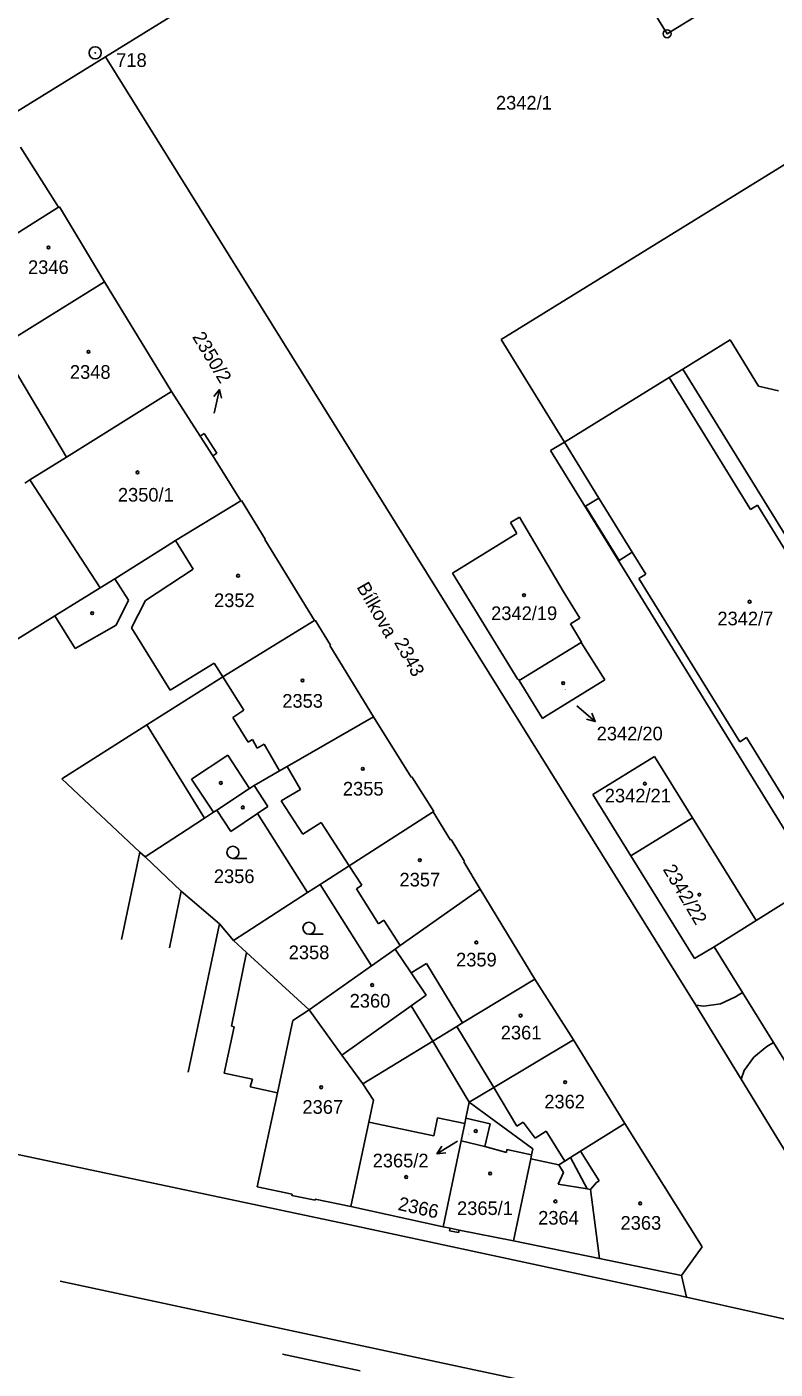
# Model space of a CAD drawing. Extents: x -735092 to -733385, y -1122435 to -1118992.
# Drawn here: x -734868.2 to -734775.2, y -1120022.1 to -1119855 of the extents above; entities that cross this region are included whole.
import ezdxf

# ---------------------------------------------------------------- set-up
doc = ezdxf.new("R2010")
doc.units = 0
for name, color, linetype in [('Vrstva 1', 7, 'Continuous'), ('Vrstva 15', 7, 'Continuous'), ('Vrstva 16', 7, 'Continuous'), ('Vrstva 17', 7, 'Continuous'), ('Vrstva 18', 7, 'Continuous'), ('Vrstva 19', 7, 'Continuous'), ('Vrstva 25', 7, 'Continuous'), ('Vrstva 4', 7, 'Continuous')]:
    doc.layers.add(name, color=color, linetype=linetype)

msp = doc.modelspace()

# ---------------------------------------------------------------- linework, layer by layer
at = {"layer": 'Vrstva 1'}
for points in [[(-734858.44, -1119858.7), (-734769.93, -1119803.97)], [(-734799.36, -1119838.34), (-734788.59, -1119855.81)], [(-734788.59, -1119855.81), (-734768.96, -1119843.75)], [(-734871.46, -1119866.75), (-734858.44, -1119858.7)], [(-734858.44, -1119858.7), (-734785.02, -1119976.75)], [(-734809.25, -1119893.86), (-734760.58, -1119863.82)], [(-734869.04, -1119869.95), (-734864.5, -1119877.08)], [(-734875.16, -1119884.23), (-734864.29, -1119877.41)], [(-734864.5, -1119877.08), (-734864.29, -1119877.41)], [(-734864.29, -1119877.41), (-734864.19, -1119877.35)], [(-734864.19, -1119877.35), (-734858.58, -1119886.7)], [(-734869.79, -1119893.68), (-734858.58, -1119886.7)], [(-734858.58, -1119886.7), (-734850.26, -1119900.36)], [(-734809.25, -1119893.86), (-734801.37, -1119906.65)], [(-734786.62, -1119897.55), (-734780.74, -1119893.92)], [(-734780.74, -1119893.92), (-734777.21, -1119899.69)], [(-734788.34, -1119898.61), (-734786.62, -1119897.55)], [(-734786.62, -1119897.55), (-734752.8, -1119952.38)], [(-734801.37, -1119906.65), (-734788.34, -1119898.61)], [(-734863.32, -1119908.51), (-734850.26, -1119900.36)], [(-734850.26, -1119900.36), (-734846.68, -1119905.91)], [(-734777.21, -1119899.69), (-734774.72, -1119900.26)], [(-734846.68, -1119905.91), (-734846.17, -1119905.58)], [(-734846.68, -1119905.91), (-734845.1, -1119908.36)], [(-734846.17, -1119905.58), (-734844.6, -1119908.03)], [(-734803.09, -1119907.71), (-734801.37, -1119906.65)], [(-734803.09, -1119907.71), (-734769.27, -1119962.54)], [(-734867.88, -1119911.36), (-734863.32, -1119908.51)], [(-734845.1, -1119908.36), (-734844.6, -1119908.03)], [(-734845.1, -1119908.36), (-734841.62, -1119913.95)], [(-734868.49, -1119911.74), (-734867.88, -1119911.36)], [(-734867.88, -1119911.36), (-734859.12, -1119924.81)], [(-734849.73, -1119918.89), (-734841.62, -1119913.95)], [(-734841.62, -1119913.95), (-734841.53, -1119913.9)], [(-734841.53, -1119913.9), (-734838.57, -1119918.72)], [(-734808.05, -1119916.65), (-734806.97, -1119916.01)], [(-734806.97, -1119916.01), (-734801.51, -1119925.19)], [(-734808.05, -1119916.65), (-734807.29, -1119918.02)], [(-734851.25, -1119919.85), (-734849.73, -1119918.89)], [(-734838.65, -1119918.78), (-734838.57, -1119918.72)], [(-734838.65, -1119918.78), (-734832.46, -1119928.87)], [(-734815.27, -1119922.96), (-734807.49, -1119918.15)], [(-734807.49, -1119918.15), (-734807.29, -1119918.02)], [(-734857.3, -1119923.68), (-734851.25, -1119919.85)], [(-734859.12, -1119924.81), (-734857.3, -1119923.68)], [(-734815.27, -1119922.96), (-734807.15, -1119936.19)], [(-734864.74, -1119928.29), (-734859.12, -1119924.81)], [(-734801.51, -1119925.19), (-734799.44, -1119928.56)], [(-734879.25, -1119937.27), (-734864.74, -1119928.29)], [(-734843.87, -1119935.88), (-734832.46, -1119928.87)], [(-734832.46, -1119928.87), (-734832.37, -1119928.82)], [(-734832.37, -1119928.82), (-734830.46, -1119931.93)], [(-734800.6, -1119929.26), (-734799.44, -1119928.56)], [(-734800.6, -1119929.26), (-734799.22, -1119931.56)], [(-734830.55, -1119931.98), (-734830.46, -1119931.93)], [(-734830.55, -1119931.98), (-734825.11, -1119940.84)], [(-734806.98, -1119936.32), (-734799.29, -1119931.6)], [(-734799.29, -1119931.6), (-734799.22, -1119931.56)], [(-734799.29, -1119931.6), (-734796.34, -1119936.26)], [(-734853.31, -1119941.86), (-734843.87, -1119935.88)], [(-734807.15, -1119936.19), (-734807.08, -1119936.15)], [(-734807.08, -1119936.15), (-734806.98, -1119936.32)], [(-734806.98, -1119936.32), (-734804.09, -1119941.06)], [(-734803.78, -1119940.87), (-734796.34, -1119936.26)], [(-734835.85, -1119947.05), (-734825.11, -1119940.84)], [(-734825.11, -1119940.84), (-734820.41, -1119948.35)], [(-734804.09, -1119941.06), (-734803.78, -1119940.87)], [(-734863.9, -1119948.56), (-734853.31, -1119941.86)], [(-734853.31, -1119941.86), (-734846.15, -1119953.46)], [(-734797.81, -1119950.52), (-734790.16, -1119945.78)], [(-734790.16, -1119945.78), (-734785.42, -1119953.44)], [(-734839.94, -1119949.41), (-734836.79, -1119947.59)], [(-734836.79, -1119947.59), (-734835.85, -1119947.05)], [(-734863.9, -1119948.56), (-734854.18, -1119957.68)], [(-734840.52, -1119949.79), (-734839.94, -1119949.41)], [(-734820.41, -1119948.35), (-734820.33, -1119948.3)], [(-734820.33, -1119948.3), (-734817.62, -1119952.62)], [(-734844.62, -1119952.45), (-734840.52, -1119949.79)], [(-734797.81, -1119950.52), (-734793.08, -1119958.17)], [(-734846.15, -1119953.46), (-734845.02, -1119952.71)], [(-734845.02, -1119952.71), (-734844.62, -1119952.45)], [(-734844.62, -1119952.45), (-734842.87, -1119955.12)], [(-734842.87, -1119955.12), (-734839.54, -1119952.88)], [(-734839.54, -1119952.88), (-734833.31, -1119962.74)], [(-734828.13, -1119959.4), (-734817.71, -1119952.67)], [(-734817.71, -1119952.67), (-734817.62, -1119952.62)], [(-734817.71, -1119952.67), (-734815.55, -1119956.19)], [(-734848.31, -1119954.89), (-734846.15, -1119953.46)], [(-734793.08, -1119958.17), (-734785.42, -1119953.44)], [(-734785.42, -1119953.44), (-734777.53, -1119966.19)], [(-734853.52, -1119958.3), (-734848.31, -1119954.89)], [(-734815.55, -1119956.19), (-734815.46, -1119956.14)], [(-734815.46, -1119956.14), (-734813.79, -1119958.87)], [(-734856.47, -1119968.56), (-734854.18, -1119957.68)], [(-734854.18, -1119957.68), (-734853.52, -1119958.3)], [(-734853.52, -1119958.3), (-734849.04, -1119962.54)], [(-734831.74, -1119961.73), (-734828.13, -1119959.4)], [(-734813.89, -1119958.92), (-734813.79, -1119958.87)], [(-734813.89, -1119958.92), (-734811.83, -1119962.29)], [(-734793.08, -1119958.17), (-734785.18, -1119970.93)], [(-734849.04, -1119962.54), (-734844.26, -1119966.62)], [(-734842.53, -1119968.7), (-734833.31, -1119962.74)], [(-734833.31, -1119962.74), (-734831.74, -1119961.73)], [(-734831.74, -1119961.73), (-734825.35, -1119971.83)], [(-734821.8, -1119969.32), (-734811.83, -1119962.29)], [(-734811.83, -1119962.29), (-734805.06, -1119973.51)], [(-734777.53, -1119966.19), (-734771.61, -1119962.51)], [(-734782.74, -1119969.47), (-734777.53, -1119966.19)], [(-734848.17, -1119985.09), (-734844.26, -1119966.62)], [(-734844.26, -1119966.62), (-734842.53, -1119968.7)], [(-734842.53, -1119968.7), (-734840.9, -1119970.19)], [(-734822.42, -1119969.76), (-734821.8, -1119969.32)], [(-734785.18, -1119970.93), (-734782.74, -1119969.47)], [(-734782.74, -1119969.47), (-734779.2, -1119975.18)], [(-734840.9, -1119970.19), (-734833.11, -1119977.31)], [(-734825.35, -1119971.83), (-734822.42, -1119969.76)], [(-734822.42, -1119969.76), (-734820.43, -1119972.72)], [(-734833.11, -1119977.31), (-734825.35, -1119971.83)], [(-734820.43, -1119972.72), (-734818.56, -1119975.51)], [(-734814.03, -1119978.96), (-734805.06, -1119973.51)], [(-734805.06, -1119973.51), (-734800.22, -1119981.06)], [(-734820.44, -1119976.84), (-734818.56, -1119975.51)], [(-734781.96, -1119976.58), (-734780.07, -1119975.7)], [(-734780.07, -1119975.7), (-734779.2, -1119975.18)], [(-734835.13, -1119978.67), (-734833.11, -1119977.31)], [(-734833.11, -1119977.31), (-734829.06, -1119982.95)], [(-734820.44, -1119976.84), (-734817.75, -1119981.22)], [(-734785.02, -1119976.75), (-734784, -1119976.86)], [(-734785.02, -1119976.75), (-734779.37, -1119985.95)], [(-734784, -1119976.86), (-734781.96, -1119976.58)], [(-734837.06, -1119987.65), (-734835.13, -1119978.67)], [(-734817.75, -1119981.22), (-734814.76, -1119979.4)], [(-734814.76, -1119979.4), (-734814.03, -1119978.96)], [(-734826.45, -1119986.56), (-734817.75, -1119981.22)], [(-734817.75, -1119981.22), (-734813.21, -1119988.84)], [(-734810.14, -1119987), (-734800.22, -1119981.06)], [(-734800.22, -1119981.06), (-734793.85, -1119991.49)], [(-734829.06, -1119982.95), (-734826.45, -1119986.56)], [(-734777.81, -1119983.21), (-734776.19, -1119981.91)], [(-734776.19, -1119981.91), (-734775.36, -1119981.38)], [(-734775.36, -1119981.38), (-734772.98, -1119985.23)], [(-734779.01, -1119984.87), (-734777.81, -1119983.21)], [(-734779.37, -1119985.95), (-734779.01, -1119984.87)], [(-734779.37, -1119985.95), (-734761.61, -1120015.01)], [(-734839.58, -1119999.36), (-734837.06, -1119987.65)], [(-734826.45, -1119986.56), (-734825.13, -1119988.58)], [(-734813.21, -1119988.84), (-734810.14, -1119987)], [(-734825.71, -1119991.32), (-734825.13, -1119988.58)], [(-734813.62, -1119990.8), (-734813.21, -1119988.84)], [(-734813.21, -1119988.84), (-734805.3, -1119994.64)], [(-734827.94, -1120001.83), (-734825.71, -1119991.32)], [(-734813.76, -1119991.49), (-734813.62, -1119990.8)], [(-734813.62, -1119990.8), (-734810.6, -1119991.53)], [(-734814.21, -1119993.64), (-734813.76, -1119991.49)], [(-734811.27, -1119994.34), (-734810.6, -1119991.53)], [(-734799.36, -1119994.94), (-734793.85, -1119991.49)], [(-734793.85, -1119991.49), (-734784.23, -1120006.84)], [(-734873.93, -1119994.37), (-734828.6, -1120003.98)], [(-734816.43, -1120004.34), (-734814.21, -1119993.64)], [(-734814.21, -1119993.64), (-734811.27, -1119994.34)], [(-734805.45, -1119995.37), (-734805.3, -1119994.64)], [(-734807.71, -1120006.09), (-734805.56, -1119995.89)], [(-734805.56, -1119995.89), (-734805.45, -1119995.37)], [(-734805.56, -1119995.89), (-734802.07, -1119996.63)], [(-734802.07, -1119996.63), (-734801.31, -1119996.15)], [(-734801.31, -1119996.15), (-734800.61, -1119995.72)], [(-734800.61, -1119995.72), (-734799.36, -1119994.94)], [(-734800.61, -1119995.72), (-734798.53, -1119999.63)], [(-734839.58, -1119999.36), (-734835.23, -1120000.28)], [(-734798.53, -1119999.63), (-734798.13, -1119999.69)], [(-734798.13, -1119999.69), (-734797.01, -1120008.3)], [(-734835.26, -1120000.43), (-734835.23, -1120000.28)], [(-734835.26, -1120000.43), (-734832.38, -1120001.04)], [(-734832.38, -1120001.04), (-734832.35, -1120000.89)], [(-734832.35, -1120000.89), (-734827.94, -1120001.83)], [(-734827.94, -1120001.83), (-734816.43, -1120004.34)], [(-734828.6, -1120003.98), (-734787.49, -1120012.8)], [(-734816.43, -1120004.34), (-734815.58, -1120004.51)], [(-734815.64, -1120004.82), (-734815.58, -1120004.51)], [(-734815.64, -1120004.82), (-734814.52, -1120005.04)], [(-734814.52, -1120005.04), (-734814.46, -1120004.74)], [(-734814.46, -1120004.74), (-734807.71, -1120006.09)], [(-734807.71, -1120006.09), (-734797.01, -1120008.3)], [(-734786.78, -1120010.41), (-734784.23, -1120006.84)], [(-734797.01, -1120008.3), (-734786.78, -1120010.41)], [(-734864.09, -1120011.11), (-734780.25, -1120029.09)], [(-734786.78, -1120010.41), (-734786.19, -1120013.09)], [(-734787.49, -1120012.8), (-734786.19, -1120013.09)], [(-734786.19, -1120013.09), (-734759.44, -1120019.08)], [(-734836.42, -1120020.21), (-734826.79, -1120022.25)]]:
    msp.add_lwpolyline(points, dxfattribs=at)
at = {"layer": 'Vrstva 25'}
for points in [[(-734844.986, -1119900.98), (-734844.287, -1119900.108), (-734844.009, -1119901.191)], [(-734844.92, -1119903.04), (-734844.287, -1119900.108)], [(-734799.8, -1119939.47), (-734797.536, -1119941.438)], [(-734797.963, -1119940.404), (-734797.536, -1119941.438), (-734798.619, -1119941.159)], [(-734842.6, -1119958.47), (-734840.85, -1119958.47)], [(-734833.14, -1119967.92), (-734831.39, -1119967.92)], [(-734814.66, -1119993.68), (-734817.223, -1119995.238)], [(-734816.109, -1119995.146), (-734817.223, -1119995.238), (-734816.628, -1119994.291)]]:
    msp.add_lwpolyline(points, dxfattribs=at)
for centre, radius in [((-734788.59, -1119855.81), 0.5), ((-734788.59, -1119855.81), 0.032), ((-734859.73, -1119858.19), 0.75), ((-734859.73, -1119858.19), 0.032), ((-734865.55, -1119882.43), 0.175), ((-734860.57, -1119895.4), 0.175), ((-734854.47, -1119910.42), 0.175), ((-734841.96, -1119923.28), 0.175), ((-734806.39, -1119925.71), 0.174), ((-734860.1, -1119927.95), 0.175), ((-734778.32, -1119926.52), 0.174), ((-734833.94, -1119936.33), 0.175), ((-734801.51, -1119936.65), 0.175), ((-734826.45, -1119947.32), 0.175), ((-734844.1, -1119949.08), 0.175), ((-734791.34, -1119949.17), 0.174), ((-734841.37, -1119952.12), 0.175), ((-734842.6, -1119957.72), 0.75), ((-734819.35, -1119958.69), 0.175), ((-734784.58, -1119962.99), 0.174), ((-734833.14, -1119967.17), 0.75), ((-734812.32, -1119968.93), 0.175), ((-734825.27, -1119974.24), 0.175), ((-734806.81, -1119978.05), 0.175), ((-734801.27, -1119986.34), 0.175), ((-734831.62, -1119986.97), 0.175), ((-734812.4, -1119992.42), 0.175), ((-734821.04, -1119998.14), 0.175), ((-734810.6, -1119997.71), 0.175), ((-734802.49, -1120001.17), 0.175), ((-734791.93, -1120001.42), 0.175)]:
    msp.add_circle(centre, radius, dxfattribs=at)
at = {"layer": 'Vrstva 4'}
for points in [[(-734871.49, -1119894.74), (-734863.32, -1119908.51)], [(-734788.34, -1119898.61), (-734778.2, -1119915.04)], [(-734801.37, -1119906.65), (-734797.09, -1119913.61)], [(-734798.73, -1119914.62), (-734797.09, -1119913.61)], [(-734797.09, -1119913.61), (-734792.92, -1119920.37)], [(-734798.73, -1119914.62), (-734794.56, -1119921.38)], [(-734778.2, -1119915.04), (-734777.35, -1119914.51)], [(-734777.35, -1119914.51), (-734764.81, -1119934.82)], [(-734849.73, -1119918.89), (-734847.55, -1119922.47)], [(-734794.56, -1119921.38), (-734792.92, -1119920.37)], [(-734792.92, -1119920.37), (-734791.24, -1119923.1)], [(-734853.47, -1119926.36), (-734847.55, -1119922.47)], [(-734857.3, -1119923.68), (-734855.59, -1119926.34)], [(-734792.09, -1119923.63), (-734791.24, -1119923.1)], [(-734792.09, -1119923.63), (-734779.55, -1119943.97)], [(-734857.13, -1119929.43), (-734855.59, -1119926.34)], [(-734855.2, -1119929.78), (-734853.47, -1119926.36)], [(-734864.74, -1119928.29), (-734862.23, -1119932.34)], [(-734862.23, -1119932.34), (-734857.13, -1119929.43)], [(-734855.2, -1119929.78), (-734850.39, -1119937.54)], [(-734850.39, -1119937.54), (-734844.94, -1119934.16)], [(-734844.94, -1119934.16), (-734843.87, -1119935.88)], [(-734843.87, -1119935.88), (-734841.24, -1119940.04)], [(-734842.63, -1119940.92), (-734841.24, -1119940.04)], [(-734842.63, -1119940.92), (-734840.69, -1119943.99)], [(-734840.69, -1119943.99), (-734840.18, -1119943.67)], [(-734840.18, -1119943.67), (-734839.57, -1119944.76)], [(-734839.57, -1119944.76), (-734838.71, -1119944.26)], [(-734838.71, -1119944.26), (-734836.79, -1119947.59)], [(-734779.55, -1119943.97), (-734778.7, -1119943.44)], [(-734778.7, -1119943.44), (-734768.09, -1119960.64)], [(-734847.75, -1119948.59), (-734843.22, -1119945.63)], [(-734843.22, -1119945.63), (-734840.52, -1119949.79)], [(-734835.85, -1119947.05), (-734834.21, -1119949.89)], [(-734847.75, -1119948.59), (-734845.02, -1119952.71)], [(-734839.94, -1119949.41), (-734838.24, -1119952)], [(-734836.59, -1119951.29), (-734834.21, -1119949.89)], [(-734839.54, -1119952.88), (-734838.24, -1119952)], [(-734836.59, -1119951.29), (-734833.9, -1119955.47)], [(-734833.9, -1119955.47), (-734831.61, -1119954)], [(-734831.61, -1119954), (-734828.13, -1119959.4)], [(-734828.13, -1119959.4), (-734826.56, -1119961.82)], [(-734850.48, -1119969.59), (-734849.04, -1119962.54)], [(-734827.24, -1119962.26), (-734826.56, -1119961.82)], [(-734827.24, -1119962.26), (-734824.49, -1119966.61)], [(-734824.49, -1119966.61), (-734823.81, -1119966.18)], [(-734823.81, -1119966.18), (-734821.8, -1119969.32)], [(-734842.76, -1119979.36), (-734840.9, -1119970.19)], [(-734820.43, -1119972.72), (-734818.52, -1119971.56)], [(-734818.52, -1119971.56), (-734814.03, -1119978.96)], [(-734779.2, -1119975.18), (-734775.36, -1119981.38)], [(-734829.06, -1119982.95), (-734820.44, -1119976.84)], [(-734843.7, -1119985.2), (-734842.44, -1119979.43)], [(-734842.76, -1119979.36), (-734842.44, -1119979.43)], [(-734814.76, -1119979.4), (-734810.14, -1119987)], [(-734843.7, -1119985.2), (-734840.16, -1119985.97)], [(-734840.47, -1119986.91), (-734840.16, -1119985.97)], [(-734840.47, -1119986.91), (-734837.06, -1119987.65)], [(-734810.14, -1119987), (-734807.28, -1119991.79)], [(-734825.71, -1119991.32), (-734817.62, -1119993)], [(-734817.62, -1119993), (-734817.16, -1119990.79)], [(-734817.16, -1119990.79), (-734813.76, -1119991.49)], [(-734807.28, -1119991.79), (-734806.5, -1119991.32)], [(-734806.5, -1119991.32), (-734805, -1119993.3)], [(-734805, -1119993.3), (-734803.63, -1119992.44)], [(-734803.63, -1119992.44), (-734801.31, -1119996.15)], [(-734811.27, -1119994.34), (-734808.56, -1119995.07)], [(-734808.56, -1119995.07), (-734808.51, -1119994.73)], [(-734808.51, -1119994.73), (-734805.45, -1119995.37)], [(-734799.36, -1119994.94), (-734797.06, -1119998.63)], [(-734802.15, -1119999.04), (-734801.49, -1119997.56)], [(-734802.07, -1119996.63), (-734801.49, -1119997.56)], [(-734802.15, -1119999.04), (-734798.53, -1119999.63)], [(-734798.13, -1119999.69), (-734797.37, -1119998.82)], [(-734797.37, -1119998.82), (-734797.06, -1119998.63)], [(-734815.58, -1120004.51), (-734814.46, -1120004.74)]]:
    msp.add_lwpolyline(points, dxfattribs=at)

# ---------------------------------------------------------------- texts
at = {"layer": 'Vrstva 15'}
msp.add_text('Bílkova', height=1.7, rotation=299.70238, dxfattribs=at).set_placement((-734827.258, -1119924.684))
at = {"layer": 'Vrstva 16'}
msp.add_text('2350/2', height=1.7, rotation=301.00239, dxfattribs=at).set_placement((-734847.712, -1119893.53))
for s, p in [('2342/20', (-734797.35, -1119943.78)), ('2365/2', (-734825.217, -1119996.94))]:
    msp.add_text(s, height=1.7, dxfattribs=at).set_placement(p)
at = {"layer": 'Vrstva 17'}
msp.add_text('718', height=1.7, dxfattribs=at).set_placement((-734857.12, -1119859.94))
at = {"layer": 'Vrstva 18'}
for s, p in [('2342/1', (-734809.88, -1119865.25)), ('2356', (-734844.97, -1119961.55)), ('2358', (-734835.66, -1119971.02))]:
    msp.add_text(s, height=1.7, dxfattribs=at).set_placement(p)
msp.add_text('2343', height=1.7, rotation=298.60237, dxfattribs=at).set_placement((-734822.589, -1119931.579))
at = {"layer": 'Vrstva 19'}
for s, height, p in [('2346', 1.7, (-734868.09, -1119885.72)), ('2348', 1.7, (-734862.88, -1119898.77)), ('2350/1', 1.7, (-734856.91, -1119914.06)), ('2352', 1.7, (-734844.95, -1119927.19)), ('2342/19', 1.7, (-734810.48, -1119928.8)), ('2342/7', 1.7, (-734782.33, -1119929.46)), ('2342/20', 0.1, (-734801.67, -1119937.47)), ('2353', 1.7, (-734836.46, -1119939.72)), ('2355', 1.7, (-734828.92, -1119950.65)), ('2342/21', 1.7, (-734796.34, -1119951.51)), ('2357', 1.7, (-734821.88, -1119961.97)), ('2359', 1.7, (-734814.84, -1119971.93)), ('2360', 1.7, (-734828.08, -1119977.05)), ('2361', 1.7, (-734809.28, -1119981.01)), ('2362', 1.7, (-734803.87, -1119989.6)), ('2367', 1.7, (-734833.95, -1119990.27)), ('2365/2', 0.1, (-734813.39, -1119992.83)), ('2365/1', 1.7, (-734814.72, -1120002.87)), ('2364', 1.7, (-734804.63, -1120004.07)), ('2363', 1.7, (-734794.38, -1120004.7))]:
    msp.add_text(s, height=height, dxfattribs=at).set_placement(p)
for s, height, rotation, p in [('2350/2', 0.1, 303.30241, (-734845.474, -1119906.957)), ('2342/22', 1.7, 300.60239, (-734789.167, -1119959.83)), ('2366', 1.7, 347.60276, (-734822.162, -1120002.228))]:
    msp.add_text(s, height=height, rotation=rotation, dxfattribs=at).set_placement(p)

doc.saveas('drawing.dxf')
